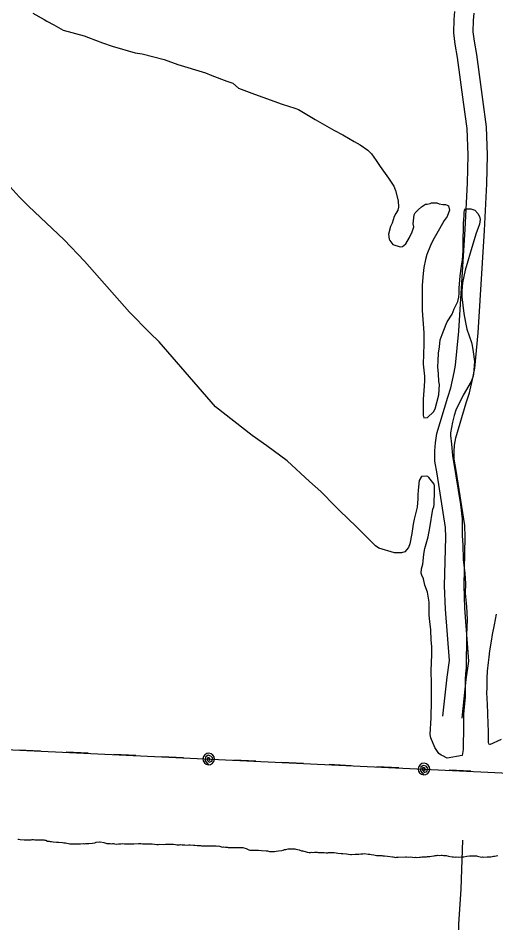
# Model space of a CAD drawing. Extents: x 3683402 to 3721514, y 487807 to 513565.
# Drawn here: x 3699833 to 3700574, y 506048 to 507452 of the extents above; entities that cross this region are included whole.
import ezdxf

# ---------------------------------------------------------------- set-up
doc = ezdxf.new("R2010")
doc.units = 0
for name, color, linetype in [('V-ROAD-CNTR', 7, 'Continuous'), ('V-SITE-VEGE', 7, 'Continuous'), ('V-TOPO-SHOR', 7, 'Continuous'), ('V-UTIL-LINE', 7, 'Continuous')]:
    doc.layers.add(name, color=color, linetype=linetype)

msp = doc.modelspace()

# ---------------------------------------------------------------- linework, layer by layer
at = {"layer": 'V-ROAD-CNTR'}
for points in [[(3700491.4, 506368.5), (3700498, 506428.8), (3700501.8, 506454.9), (3700495.7, 506534.2), (3700494.3, 506570.8), (3700496.3, 506646.2), (3700495.7, 506661.3), (3700482.8, 506744.6), (3700479.1, 506763.8), (3700479, 506780.3), (3700479.9, 506792.4), (3700482.3, 506807.1), (3700499, 506863.4), (3700503.7, 506878), (3700509, 506901.6), (3700511.1, 506912.9), (3700516.3, 506965.7), (3700526, 507123.9), (3700529.9, 507195.3), (3700530.5, 507238.8), (3700529, 507280.1), (3700523.5, 507321.2), (3700514.3, 507390.5), (3700510.8, 507411.1), (3700508.5, 507428.8), (3700509.2, 507449.2), (3700510.1, 507461.7)], [(3700521.3, 506365.2), (3700527.8, 506425), (3700532, 506453.9), (3700525.7, 506536), (3700524.3, 506571), (3700526.3, 506646.4), (3700525.7, 506664.1), (3700512.4, 506749.8), (3700509.1, 506766.9), (3700509, 506779.2), (3700509.7, 506788.9), (3700511.6, 506800.4), (3700527.7, 506854.5), (3700532.7, 506870.1), (3700538.3, 506895.5), (3700540.9, 506908.6), (3700546.2, 506963.4), (3700555.9, 507122.2), (3700559.9, 507194.2), (3700560.5, 507239.1), (3700558.9, 507282.6), (3700553.3, 507325.1), (3700544, 507395), (3700540.5, 507415.6), (3700538.6, 507430.2), (3700539.2, 507447.6), (3700540, 507459.4)]]:
    msp.add_lwpolyline(points, dxfattribs=at)
at = {"layer": 'V-SITE-VEGE'}
for points in [[(3699855.9, 507459.2), (3699873.8, 507449.3), (3699877.8, 507447), (3699888.8, 507441.2), (3699903.2, 507433), (3699935.5, 507424.3), (3699942.4, 507421.4), (3699964.3, 507413.2), (3699978.8, 507408), (3700014.5, 507397.5), (3700025.5, 507396.3), (3700059.5, 507387.5), (3700080.9, 507379.4), (3700123.6, 507366.5), (3700133.4, 507362.5), (3700156.5, 507353.7), (3700166.3, 507350.8), (3700174.9, 507342.7), (3700199.7, 507333.4), (3700212.4, 507328.7), (3700242.4, 507318.2), (3700262, 507311.8), (3700267.8, 507309.5), (3700278.2, 507303.7), (3700293.7, 507294.4), (3700322.6, 507277.6), (3700336.4, 507270.6), (3700354.3, 507260.2), (3700363.5, 507254.9), (3700375, 507246.8), (3700380.8, 507241), (3700388.2, 507230.6), (3700394.6, 507221.3), (3700407.2, 507203.4), (3700415.3, 507190.7), (3700418.1, 507184.3), (3700422.1, 507168.1), (3700422.7, 507158.3), (3700421.5, 507153.7), (3700418.6, 507148.5), (3700416.3, 507143.9), (3700412.8, 507133.5), (3700410.5, 507128.3), (3700407.5, 507116.2), (3700408.1, 507108.7), (3700409.2, 507106.4), (3700413.8, 507100), (3700425.4, 507096.5), (3700428.8, 507097.1), (3700434, 507101.1), (3700439.9, 507110.9), (3700443.9, 507120.1), (3700446.3, 507127.6), (3700445.7, 507132.3), (3700446.9, 507146.1), (3700448.6, 507149.6), (3700453.3, 507154.2), (3700458.5, 507158.8), (3700464.8, 507162.8), (3700467.2, 507162.8), (3700471.8, 507163.9), (3700474.1, 507165.1), (3700482.2, 507165.1), (3700485.6, 507163.3), (3700491.4, 507162.1), (3700495.4, 507162.1), (3700498.3, 507161.5), (3700500.1, 507160.4), (3700501.8, 507153.5), (3700498.3, 507143.6), (3700493.6, 507137.3), (3700486.1, 507124.6), (3700476.2, 507106.7), (3700472.2, 507098.7), (3700466.9, 507084.8), (3700464.6, 507076.8), (3700462.2, 507064.6), (3700461.1, 507055.4), (3700459.3, 507036.9), (3700459.2, 507030), (3700459.7, 506997.7), (3700461.9, 506963), (3700461.9, 506945.7), (3700461.2, 506914.5), (3700462.9, 506896)], [(3700473.4, 506365.8), (3700473.4, 506372.2), (3700474, 506386), (3700474.1, 506418.4), (3700473.6, 506439.2), (3700474.3, 506463.4), (3700474.3, 506476.7), (3700473.2, 506486.5), (3700472.7, 506502.1), (3700471.5, 506515.4), (3700470.4, 506525.2), (3700470.5, 506545.4), (3700467.6, 506561), (3700463.6, 506571.5), (3700461.3, 506581.3), (3700459.1, 506587.1), (3700457.9, 506590.5), (3700458.5, 506596.9), (3700460.3, 506604.4), (3700462, 506619.4), (3700463.2, 506625.7), (3700463.8, 506628.6), (3700469, 506646.5), (3700471.4, 506660.4), (3700476.1, 506689.8), (3700477.3, 506693.3), (3700477.9, 506696.7), (3700478.5, 506718.1), (3700478.5, 506725.6), (3700478, 506728.5), (3700469.9, 506738.9), (3700468.2, 506740.1), (3700465.9, 506740.7), (3700458.4, 506740.1), (3700454.9, 506733.8), (3700453.1, 506719.3), (3700452.5, 506711.8), (3700452.5, 506705.5), (3700451.9, 506692.8), (3700447.2, 506674.3), (3700445.4, 506666.2), (3700443.7, 506651.8), (3700440.1, 506635.6), (3700438.4, 506629.9), (3700432.6, 506623.5), (3700427.4, 506621.8), (3700416.4, 506621.8), (3700392.2, 506628.8), (3700387, 506632.9), (3700357.6, 506662.4), (3700331.2, 506687.4), (3700324.8, 506694.3), (3700302.4, 506716.9), (3700285.1, 506732.5), (3700250.5, 506764.4), (3700218.8, 506787.6), (3700195.8, 506803.8), (3700139.3, 506848.5), (3700051.9, 506949.2), (3700037.5, 506963.1), (3700005.8, 506995), (3699936.2, 507074.3), (3699904.5, 507107.3), (3699849.2, 507159.5), (3699834.8, 507174), (3699821, 507189.6)], [(3700462.9, 506896), (3700462.9, 506889.1), (3700462.3, 506880.4), (3700461.6, 506867.1), (3700461, 506860.2), (3700461, 506835.4), (3700462.1, 506831.3), (3700467.9, 506831.9), (3700477.1, 506840.5), (3700479.5, 506845.1), (3700482.4, 506854.9), (3700485.3, 506867.1), (3700486.5, 506883.2), (3700485.4, 506887.9), (3700484.8, 506899.4), (3700483.7, 506910.4), (3700484.3, 506919.6), (3700484.9, 506931.7), (3700486.1, 506941.6), (3700487.3, 506952.5), (3700490.2, 506960.6), (3700496.6, 506976.8), (3700498.4, 506980.2), (3700505.9, 506992.3), (3700508.8, 507000.4), (3700514.6, 507011.9), (3700516.4, 507018.3), (3700517, 507024.6), (3700517, 507032.7), (3700518.2, 507051.8), (3700520.6, 507066.8), (3700521.8, 507076.6), (3700523, 507090.4), (3700523, 507112.4), (3700523.6, 507121), (3700523.7, 507133.2), (3700524.3, 507144.7), (3700524.3, 507149.9), (3700524.9, 507152.8), (3700526.6, 507155.7), (3700534.7, 507155.7), (3700541, 507153.3), (3700545.6, 507148.1), (3700548.5, 507143.5), (3700549.1, 507138.9), (3700548.5, 507131.9), (3700542.7, 507116.4), (3700533.9, 507086.9), (3700530.4, 507074.2), (3700526.3, 507060.4), (3700522.2, 507040.8), (3700521, 507028.7), (3700521, 507018.8), (3700523.8, 506993.4), (3700526.7, 506979), (3700528.9, 506969.1), (3700535.8, 506948.3), (3700536.9, 506943.7), (3700538.6, 506933.9), (3700540.3, 506918.9), (3700539.1, 506899.2), (3700538.5, 506895.8), (3700535.6, 506887.7), (3700522.8, 506866.4), (3700511.8, 506843.3), (3700508.9, 506834.7), (3700506.6, 506824.8), (3700503.6, 506808.1), (3700503.6, 506804.1), (3700504.7, 506790.2), (3700506.4, 506772.9), (3700511.5, 506741.1), (3700518.9, 506696.6), (3700521.7, 506674.6), (3700521.6, 506648.1), (3700522.7, 506634.2), (3700523.2, 506611.7), (3700525.5, 506589.7), (3700526.6, 506574.2), (3700526, 506559.1), (3700528.2, 506538.3), (3700529.3, 506518.1), (3700528.1, 506494.5), (3700527.9, 506443.6), (3700526.7, 506433.8), (3700526.1, 506425.7), (3700526, 506398), (3700524.8, 506383), (3700523.7, 506371.5), (3700523.6, 506343.2), (3700522.9, 506328.2), (3700522.9, 506316.6), (3700521.7, 506307.4), (3700498, 506303.4), (3700491.7, 506306.9), (3700488.8, 506308), (3700485.4, 506310.4), (3700479, 506319.6), (3700472.7, 506334.7), (3700471.6, 506339.9), (3700473.4, 506365.8)], [(3700581.9, 506332), (3700563.9, 506324), (3700562.2, 506326.9), (3700562.3, 506348.2), (3700561.7, 506353.4), (3700561.7, 506361), (3700561.2, 506367.3), (3700561.2, 506374.2), (3700560.1, 506396.8), (3700559.6, 506404.3), (3700560.2, 506412.9), (3700560.2, 506427.4), (3700560.8, 506438.3), (3700562, 506451.6), (3700563.2, 506459.7), (3700564.4, 506469.5), (3700566.7, 506484.5), (3700568.5, 506494.9), (3700571.4, 506509.9), (3700574.4, 506526.7)]]:
    msp.add_lwpolyline(points, dxfattribs=at)
at = {"layer": 'V-TOPO-SHOR'}
for points in [[(3699832.9, 506177.5), (3699834.1, 506177.5), (3699836.6, 506177.1), (3699842.7, 506176.3), (3699843.9, 506176.7), (3699845.1, 506176.7), (3699846.7, 506176.7), (3699848.8, 506176.7), (3699853.6, 506176.7), (3699855.3, 506177.1), (3699857.3, 506177.1), (3699859.3, 506176.7), (3699861.3, 506176.6), (3699867.8, 506176.2), (3699869.1, 506176.6), (3699870.3, 506176.2), (3699873.1, 506176.6), (3699874.7, 506175.8), (3699876, 506175.8), (3699878.8, 506174.6), (3699881.6, 506174.2), (3699882.9, 506174.1), (3699884.9, 506173.7), (3699887.7, 506173.3), (3699892.6, 506172.9)], [(3699832.9, 506177.5), (3699834.1, 506177.5), (3699836.6, 506177.1), (3699842.7, 506176.3), (3699843.9, 506176.7), (3699845.1, 506176.7), (3699846.7, 506176.7), (3699848.8, 506176.7), (3699853.6, 506176.7), (3699855.3, 506177.1), (3699857.3, 506177.1), (3699859.3, 506176.7), (3699861.3, 506176.6), (3699867.8, 506176.2), (3699869.1, 506176.6), (3699870.3, 506176.2), (3699873.1, 506176.6), (3699874.7, 506175.8), (3699876, 506175.8), (3699878.8, 506174.6), (3699881.6, 506174.2), (3699882.9, 506174.1), (3699884.9, 506173.7), (3699887.7, 506173.3), (3699892.6, 506172.9), (3699895.8, 506172.9), (3699901.9, 506172.5), (3699904.4, 506172), (3699906.8, 506171.6), (3699913.3, 506170), (3699915.7, 506170), (3699918.2, 506170), (3699921.4, 506170), (3699925.9, 506170), (3699927.1, 506170), (3699929.9, 506170.3), (3699934, 506170.7), (3699935.6, 506170.3), (3699937.7, 506170.7), (3699940.5, 506170.7), (3699942.9, 506170.7), (3699948.6, 506171.5), (3699952.3, 506171.9), (3699954.3, 506172.7), (3699959.2, 506173.1), (3699960.4, 506173.1), (3699966.1, 506172.3), (3699967.7, 506171.9), (3699969.3, 506171.4), (3699971, 506171), (3699974.2, 506170.6), (3699975.8, 506170.6), (3699978.3, 506170.2), (3699979.9, 506170.6), (3699981.1, 506170.6)], [(3699892.6, 506172.9), (3699895.8, 506172.9), (3699901.9, 506172.5), (3699904.4, 506172), (3699906.8, 506171.6), (3699913.3, 506170), (3699915.7, 506170), (3699918.2, 506170), (3699921.4, 506170), (3699925.9, 506170), (3699927.1, 506170), (3699929.9, 506170.3), (3699934, 506170.7), (3699935.6, 506170.3), (3699937.7, 506170.7), (3699940.5, 506170.7), (3699942.9, 506170.7), (3699948.6, 506171.5), (3699952.3, 506171.9), (3699954.3, 506172.7), (3699959.2, 506173.1), (3699960.4, 506173.1), (3699966.1, 506172.3), (3699967.7, 506171.9), (3699969.3, 506171.4), (3699971, 506171), (3699974.2, 506170.6), (3699975.8, 506170.6), (3699978.3, 506170.2), (3699979.9, 506170.6), (3699981.1, 506170.6), (3699982.7, 506170.2), (3699986.4, 506169.8), (3699988.8, 506170.2), (3699990.4, 506170.2), (3699992.5, 506170.2), (3699994.5, 506170.6), (3699998.2, 506170.5), (3700000.2, 506170.5), (3700005.9, 506170.1), (3700007.5, 506170.1), (3700009.9, 506170.5), (3700012.8, 506170.1), (3700019.7, 506170.9), (3700023.7, 506170.9), (3700026.2, 506170.5), (3700034.3, 506170.4), (3700036.3, 506170), (3700038.4, 506170), (3700041.2, 506170), (3700048.5, 506169.2), (3700050.9, 506169.2), (3700053, 506169.6), (3700058.7, 506169.1), (3700061.5, 506169.5), (3700062.7, 506169.5), (3700067.6, 506169.9), (3700068.8, 506169.9), (3700074.1, 506169.5), (3700077.3, 506169.1), (3700079.4, 506168.7), (3700081.8, 506168.7), (3700083.4, 506168.7), (3700085.1, 506169.1), (3700087.5, 506168.7), (3700091.5, 506168.6), (3700096, 506168.2), (3700098, 506168.6), (3700099.7, 506168.6), (3700104.9, 506168.2), (3700107, 506168.2), (3700111, 506167.8), (3700112.7, 506167.8), (3700115.9, 506167.8), (3700117.5, 506167.3), (3700120.4, 506167.3), (3700125.6, 506167.3), (3700127.3, 506167.3), (3700128.9, 506167.3), (3700132.6, 506166.9), (3700135, 506166.9), (3700136.6, 506166.9), (3700140.3, 506166.9), (3700142.3, 506166.5), (3700143.9, 506166.9), (3700146.8, 506166), (3700148.4, 506165.6), (3700150.4, 506165.2), (3700152, 506165.6), (3700154.9, 506165.2), (3700156.1, 506165.2), (3700157.7, 506165.2), (3700158.9, 506164.8), (3700162.6, 506164.4), (3700163.8, 506164.4), (3700166.7, 506164.8), (3700169.5, 506164.7), (3700172.7, 506164.7), (3700174, 506164.7), (3700175.2, 506164.7), (3700176.4, 506164.7)], [(3699981.1, 506170.6), (3699982.7, 506170.2), (3699986.4, 506169.8), (3699988.8, 506170.2), (3699990.4, 506170.2), (3699992.5, 506170.2), (3699994.5, 506170.6), (3699998.2, 506170.5), (3700000.2, 506170.5), (3700005.9, 506170.1), (3700007.5, 506170.1), (3700009.9, 506170.5), (3700012.8, 506170.1), (3700019.7, 506170.9), (3700023.7, 506170.9), (3700026.2, 506170.5), (3700034.3, 506170.4), (3700036.3, 506170), (3700038.4, 506170), (3700041.2, 506170), (3700048.5, 506169.2), (3700050.9, 506169.2), (3700053, 506169.6), (3700058.7, 506169.1), (3700061.5, 506169.5), (3700062.7, 506169.5), (3700067.6, 506169.9), (3700068.8, 506169.9), (3700074.1, 506169.5), (3700077.3, 506169.1), (3700079.4, 506168.7), (3700081.8, 506168.7), (3700083.4, 506168.7), (3700085.1, 506169.1), (3700087.5, 506168.7), (3700091.5, 506168.6), (3700096, 506168.2), (3700098, 506168.6), (3700099.7, 506168.6), (3700104.9, 506168.2), (3700107, 506168.2), (3700111, 506167.8), (3700112.7, 506167.8), (3700115.9, 506167.8), (3700117.5, 506167.3), (3700120.4, 506167.3), (3700125.6, 506167.3), (3700127.3, 506167.3), (3700128.9, 506167.3), (3700132.6, 506166.9), (3700135, 506166.9), (3700136.6, 506166.9), (3700140.3, 506166.9), (3700142.3, 506166.5), (3700143.9, 506166.9), (3700146.8, 506166), (3700148.4, 506165.6), (3700150.4, 506165.2), (3700152, 506165.6), (3700154.9, 506165.2), (3700156.1, 506165.2), (3700157.7, 506165.2), (3700158.9, 506164.8), (3700162.6, 506164.4), (3700163.8, 506164.4), (3700166.7, 506164.8), (3700169.5, 506164.7), (3700172.7, 506164.7), (3700174, 506164.7), (3700175.2, 506164.7), (3700176.4, 506164.7), (3700178.4, 506164.7), (3700181.7, 506164.3), (3700183.3, 506163.9), (3700186.5, 506163.1), (3700187.8, 506162.7), (3700191, 506161), (3700192.2, 506160.6), (3700193.8, 506160.6), (3700197.9, 506160.6), (3700205.6, 506160.2), (3700210.5, 506159.8), (3700217.8, 506159.3), (3700219.8, 506159.3), (3700222.7, 506158.5), (3700225.9, 506158.5), (3700230.4, 506158.5), (3700233.2, 506158.9), (3700236.9, 506159.3), (3700241.8, 506160.1), (3700243.8, 506160.5), (3700246.2, 506161.3), (3700248.3, 506161.7), (3700251.9, 506162.5), (3700253.9, 506162.5), (3700256, 506162.5), (3700258.4, 506162.4), (3700260.8, 506162.4), (3700262.1, 506162.4), (3700263.7, 506162), (3700266.1, 506161.6)], [(3700176.4, 506164.7), (3700178.4, 506164.7), (3700181.7, 506164.3), (3700183.3, 506163.9), (3700186.5, 506163.1), (3700187.8, 506162.7), (3700191, 506161), (3700192.2, 506160.6), (3700193.8, 506160.6), (3700197.9, 506160.6), (3700205.6, 506160.2), (3700210.5, 506159.8), (3700217.8, 506159.3), (3700219.8, 506159.3), (3700222.7, 506158.5), (3700225.9, 506158.5), (3700230.4, 506158.5), (3700233.2, 506158.9), (3700236.9, 506159.3), (3700241.8, 506160.1), (3700243.8, 506160.5), (3700246.2, 506161.3), (3700248.3, 506161.7), (3700251.9, 506162.5), (3700253.9, 506162.5), (3700256, 506162.5), (3700258.4, 506162.4), (3700260.8, 506162.4), (3700262.1, 506162.4), (3700263.7, 506162), (3700266.1, 506161.6), (3700268.6, 506160.8), (3700272.6, 506159.6), (3700274.6, 506159.6), (3700275.9, 506159.1), (3700277.9, 506158.3), (3700279.5, 506157.9), (3700281.5, 506157.5), (3700284.4, 506156.7), (3700286.4, 506156.7), (3700288, 506157.1), (3700289.3, 506156.7), (3700292.5, 506157.1), (3700293.7, 506157.1), (3700294.9, 506157.1), (3700296.6, 506157.5), (3700298.2, 506157), (3700304.3, 506157), (3700306.3, 506157), (3700307.5, 506157), (3700310.8, 506156.2), (3700313.2, 506156.2), (3700314.4, 506156.6), (3700318.5, 506156.6), (3700323, 506156.6), (3700326.2, 506156.2), (3700329, 506155.7), (3700333.9, 506155.3), (3700336.3, 506155.3), (3700342, 506154.5), (3700348.5, 506153.6), (3700349.7, 506153.6), (3700355.8, 506154), (3700358.7, 506154.4), (3700361.1, 506154.4), (3700364.4, 506154.8), (3700367.6, 506154.8), (3700370.1, 506155.2), (3700375.7, 506154.4), (3700378.2, 506154), (3700380.6, 506153.6), (3700384.7, 506153.1), (3700386.7, 506152.7), (3700388.7, 506152.3), (3700392, 506151.9), (3700395.2, 506152.3), (3700397.2, 506151.9), (3700398.5, 506151.5), (3700399.7, 506151.5), (3700400.9, 506151.5), (3700405.8, 506151), (3700413.5, 506150.2), (3700414.7, 506150.2), (3700416.7, 506149.4), (3700417.9, 506149), (3700419.6, 506149.4), (3700422.4, 506149.4), (3700433.8, 506150.1), (3700435, 506150.1), (3700438.2, 506149.7), (3700440.7, 506150.1), (3700444.7, 506149.3), (3700448, 506148.9), (3700449.2, 506149.3), (3700451.2, 506148.9), (3700455.3, 506149.7), (3700456.9, 506149.7), (3700459, 506150.1), (3700461.8, 506150.1), (3700463, 506150.1), (3700464.6, 506150)], [(3700266.1, 506161.6), (3700268.6, 506160.8), (3700272.6, 506159.6), (3700274.6, 506159.6), (3700275.9, 506159.1), (3700277.9, 506158.3), (3700279.5, 506157.9), (3700281.5, 506157.5), (3700284.4, 506156.7), (3700286.4, 506156.7), (3700288, 506157.1), (3700289.3, 506156.7), (3700292.5, 506157.1), (3700293.7, 506157.1), (3700294.9, 506157.1), (3700296.6, 506157.5), (3700298.2, 506157), (3700304.3, 506157), (3700306.3, 506157), (3700307.5, 506157), (3700310.8, 506156.2), (3700313.2, 506156.2), (3700314.4, 506156.6), (3700318.5, 506156.6), (3700323, 506156.6), (3700326.2, 506156.2), (3700329, 506155.7), (3700333.9, 506155.3), (3700336.3, 506155.3), (3700342, 506154.5), (3700348.5, 506153.6), (3700349.7, 506153.6), (3700355.8, 506154), (3700358.7, 506154.4), (3700361.1, 506154.4), (3700364.4, 506154.8), (3700367.6, 506154.8), (3700370.1, 506155.2), (3700375.7, 506154.4), (3700378.2, 506154), (3700380.6, 506153.6), (3700384.7, 506153.1), (3700386.7, 506152.7), (3700388.7, 506152.3), (3700392, 506151.9), (3700395.2, 506152.3), (3700397.2, 506151.9), (3700398.5, 506151.5), (3700399.7, 506151.5), (3700400.9, 506151.5), (3700405.8, 506151), (3700413.5, 506150.2), (3700414.7, 506150.2), (3700416.7, 506149.4), (3700417.9, 506149), (3700419.6, 506149.4), (3700422.4, 506149.4), (3700433.8, 506150.1), (3700435, 506150.1), (3700438.2, 506149.7), (3700440.7, 506150.1), (3700444.7, 506149.3), (3700448, 506148.9), (3700449.2, 506149.3), (3700451.2, 506148.9), (3700455.3, 506149.7), (3700456.9, 506149.7), (3700459, 506150.1), (3700461.8, 506150.1), (3700463, 506150.1), (3700464.6, 506150), (3700466.3, 506150), (3700467.9, 506150.4), (3700469.9, 506150.4), (3700471.1, 506150.4), (3700474, 506151.2), (3700478, 506151.6), (3700479.7, 506152.4), (3700481.7, 506152.4), (3700483.3, 506152.8), (3700486.6, 506152.4), (3700489, 506152.8), (3700490.6, 506152.8), (3700492.3, 506152.4), (3700493.5, 506152.4), (3700495.5, 506152), (3700496.7, 506152), (3700500.4, 506151.2), (3700506.1, 506150.3), (3700508.1, 506149.9), (3700510.5, 506149.5), (3700512.1, 506149.9), (3700516.2, 506149.5), (3700521.1, 506149.9), (3700523.9, 506150.3), (3700528.8, 506151.1), (3700532.9, 506151.5), (3700535.7, 506151.5), (3700538.1, 506151.4), (3700540.2, 506151.8), (3700543.4, 506151.4)], [(3700464.6, 506150), (3700466.3, 506150), (3700467.9, 506150.4), (3700469.9, 506150.4), (3700471.1, 506150.4), (3700474, 506151.2), (3700478, 506151.6), (3700479.7, 506152.4), (3700481.7, 506152.4), (3700483.3, 506152.8), (3700486.6, 506152.4), (3700489, 506152.8), (3700490.6, 506152.8), (3700492.3, 506152.4), (3700493.5, 506152.4), (3700495.5, 506152), (3700496.7, 506152), (3700500.4, 506151.2), (3700506.1, 506150.3), (3700508.1, 506149.9), (3700510.5, 506149.5), (3700512.1, 506149.9), (3700516.2, 506149.5), (3700521.1, 506149.9), (3700523.9, 506150.3), (3700528.8, 506151.1), (3700532.9, 506151.5), (3700535.7, 506151.5), (3700538.1, 506151.4), (3700540.2, 506151.8), (3700543.4, 506151.4), (3700545, 506151), (3700547.1, 506150.6), (3700551.5, 506149.8), (3700553.2, 506150.2), (3700554.8, 506149.8), (3700560.1, 506150.2), (3700562.9, 506150.2), (3700564.5, 506150.1), (3700565.7, 506150.1), (3700567.8, 506150.5), (3700569.8, 506150.9), (3700571.8, 506151.3), (3700576.7, 506152.1)], [(3700543.4, 506151.4), (3700545, 506151), (3700547.1, 506150.6), (3700551.5, 506149.8), (3700553.2, 506150.2), (3700554.8, 506149.8), (3700560.1, 506150.2), (3700562.9, 506150.2), (3700564.5, 506150.1), (3700565.7, 506150.1), (3700567.8, 506150.5), (3700569.8, 506150.9), (3700571.8, 506151.3), (3700576.7, 506152.1)]]:
    msp.add_lwpolyline(points, dxfattribs=at)
at = {"layer": 'V-UTIL-LINE'}
for points in [[(3699011.5, 506354.4), (3700605, 506279.5), (3702546.3, 506196), (3703544.2, 506148.9), (3704612.9, 506098.7)], [(3699867.9, 506314.2), (3699833.9, 506315.8)], [(3699941.8, 506310.7), (3699907.8, 506312.3)], [(3700015.7, 506307.2), (3699981.7, 506308.8)], [(3700089.6, 506303.7), (3700055.6, 506305.3)], [(3700128.6, 506301.9), (3700130.1, 506299.5), (3700131, 506301.6), (3700129.5, 506303.9), (3700126.6, 506303.7), (3700126.2, 506300.3), (3700129.3, 506296.8), (3700133.3, 506298.4), (3700134.8, 506303), (3700131.9, 506306.5), (3700127.6, 506307.7), (3700123.7, 506304.8), (3700123.1, 506299.3), (3700128.1, 506292.9), (3700131.6, 506293.4), (3700134.6, 506295.3), (3700136.7, 506298.1), (3700137.6, 506301.5), (3700137, 506305), (3700135.2, 506308), (3700132.4, 506310.1), (3700129, 506310.9), (3700125.5, 506310.4), (3700122.5, 506308.6), (3700120.4, 506305.7), (3700119.6, 506302.3), (3700120.1, 506298.9), (3700121.9, 506295.9), (3700124.7, 506293.8), (3700128.1, 506292.9)], [(3700201.5, 506298.5), (3700167.5, 506300.1)], [(3700275.4, 506295), (3700241.4, 506296.6)], [(3700349.3, 506291.5), (3700315.4, 506293.1)], [(3700462.2, 506286.2), (3700463.7, 506283.8), (3700464.6, 506285.9), (3700463.1, 506288.2), (3700460.2, 506288), (3700459.9, 506284.6), (3700462.9, 506281.1), (3700466.9, 506282.7), (3700468.4, 506287.3), (3700465.5, 506290.9), (3700461.2, 506292), (3700457.3, 506289.1), (3700456.8, 506283.7), (3700461.8, 506277.2), (3700465.2, 506277.8), (3700468.3, 506279.6), (3700470.3, 506282.4), (3700471.2, 506285.8), (3700470.7, 506289.3), (3700468.9, 506292.3), (3700466, 506294.4), (3700462.6, 506295.2), (3700459.1, 506294.7), (3700456.1, 506292.9), (3700454.1, 506290.1), (3700453.2, 506286.6), (3700453.7, 506283.2), (3700455.5, 506280.2), (3700458.4, 506278.1), (3700461.8, 506277.2)], [(3700423.2, 506288.1), (3700389.3, 506289.7)], [(3700535.1, 506282.8), (3700501.1, 506284.4)], [(3700521.8, 506175.9), (3700519.3, 506100.1), (3700516, 506045.8), (3700515.3, 505965.8)]]:
    msp.add_lwpolyline(points, dxfattribs=at)

doc.saveas('drawing.dxf')
